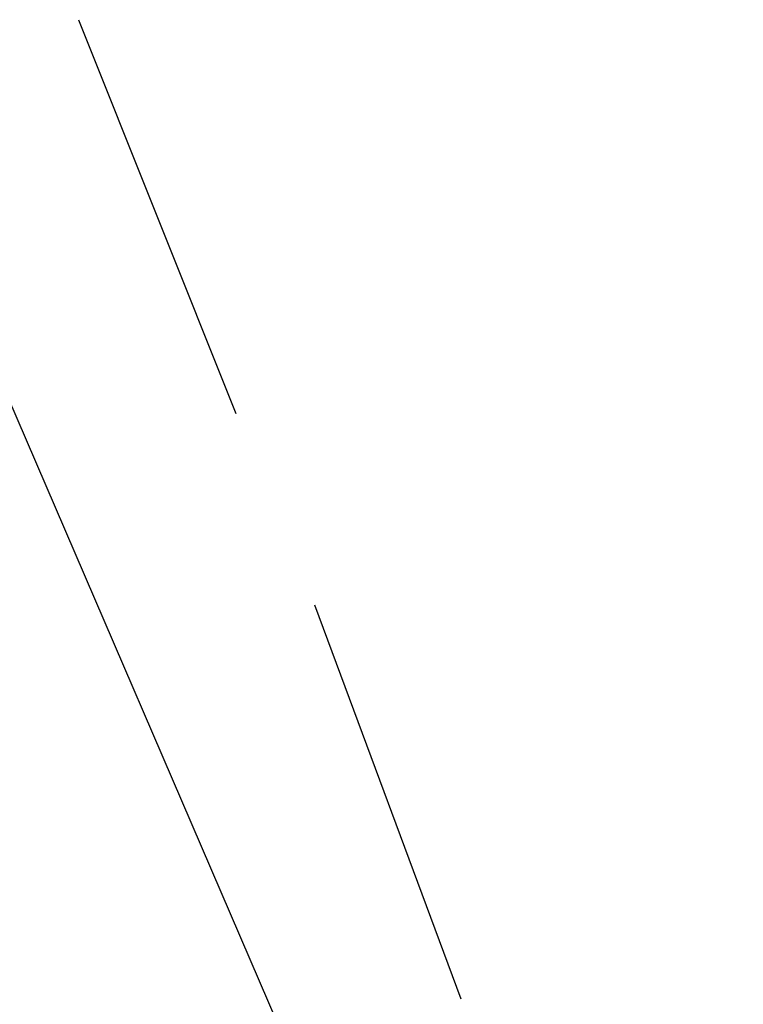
# Model space of a CAD drawing. Header units: feet. Extents: x -79 to 198, y -22 to 181.
# Tile 313 of 656: x 18.584 to 19.441, y 38.478 to 39.644. Entities that reach past the tile are written whole.
import ezdxf

# ---------------------------------------------------------------- set-up
doc = ezdxf.new("R2010")
doc.units = ezdxf.units.FT
doc.layers.add('A-LINEA', color=7, linetype='CONTINUOUS')

msp = doc.modelspace()

# ---------------------------------------------------------------- linework, layer by layer
at = {"layer": 'A-LINEA'}
for p, q in [((18.6533, 39.6444), (18.84, 39.1778)), ((18.6533, 39.6444), (18.84, 39.1778)), ((19.9067, 36.0978), (18.44, 39.4978)), ((19.9067, 36.0978), (18.44, 39.4978)), ((18.9333, 38.9511), (19.1067, 38.4844)), ((18.9333, 38.9511), (19.1067, 38.4844))]:
    msp.add_line(p, q, dxfattribs=at)

doc.saveas('drawing.dxf')
